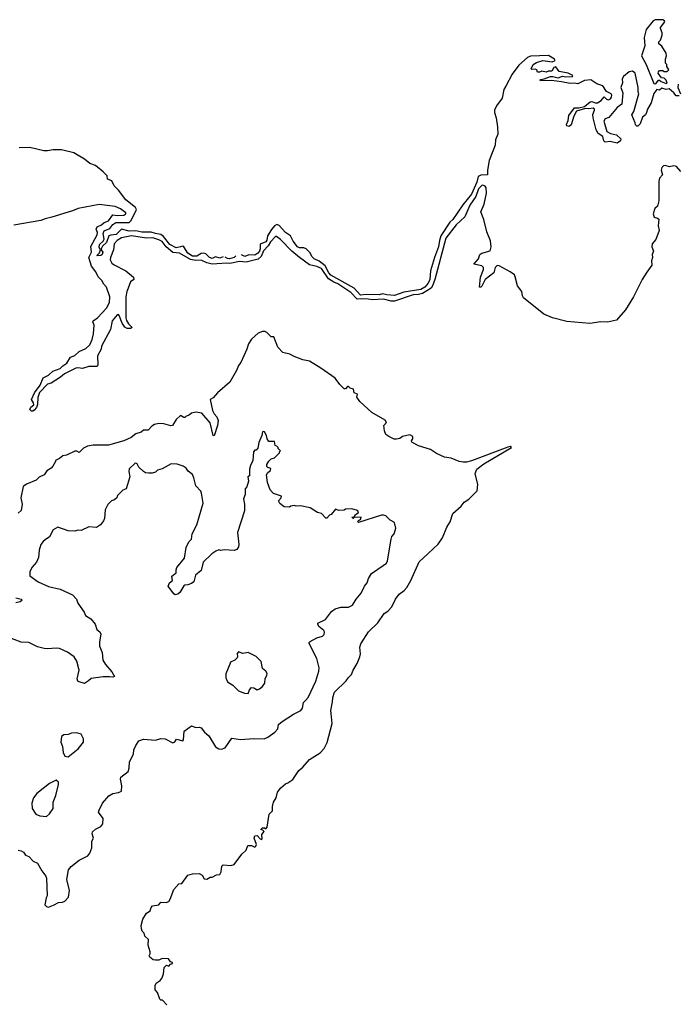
# Model space of a CAD drawing. Extents: x 1966327 to 2147849, y 395140 to 552178.
# Tile 263 of 316: x 2054601 to 2060636, y 541812 to 550836. Entities that reach past the tile are written whole.
import ezdxf

# ---------------------------------------------------------------- set-up
doc = ezdxf.new("R2010")
doc.units = 0

msp = doc.modelspace()

# ---------------------------------------------------------------- linework, layer by layer
at = {"layer": '0CON20XD'}
for points in [[(2060431.2, 550248.8), (2060455, 550280), (2060465, 550280), (2060478.3, 550268.3), (2060525, 550250), (2060532.5, 550255), (2060525, 550280), (2060505, 550300), (2060481.7, 550301.7), (2060452.5, 550345), (2060453.3, 550356.7), (2060465, 550370), (2060495, 550370), (2060505, 550360), (2060535, 550360), (2060550, 550375), (2060530, 550405), (2060530, 550425), (2060518.3, 550438.3), (2060517.5, 550475), (2060527.5, 550505), (2060525, 550530), (2060485, 550592.5), (2060457.5, 550615), (2060458.3, 550631.7), (2060471.7, 550648.3), (2060487.5, 550695), (2060486.7, 550715), (2060471.2, 550755), (2060473.8, 550765), (2060513.3, 550815), (2060510, 550825), (2060492.7, 550832.7), (2060424.5, 550835.5), (2060405, 550823.8), (2060341.8, 550745), (2060322.7, 550672.7), (2060327.8, 550595), (2060299.4, 550505), (2060342, 550425), (2060411.7, 550251.7), (2060431.2, 550248.8)], [(2060645, 550137.5), (2060615, 550137.5), (2060595.9, 550165.9), (2060551.7, 550201.7), (2060525, 550196.7), (2060485, 550207.5), (2060465, 550190), (2060440, 550195), (2060412.3, 550157.7), (2060387.3, 550072.7), (2060353, 550017), (2060343.3, 549985), (2060335.9, 549964.1), (2060307, 549943), (2060285, 549880), (2060265, 549860), (2060255, 549860), (2060243, 549873), (2060241.7, 549891.7), (2060210, 549965), (2060227.5, 549995), (2060273.8, 550155), (2060266.7, 550175), (2060267, 550213), (2060240, 550345), (2060215, 550362.5), (2060185, 550357.3), (2060134.1, 550315.9), (2060120.7, 550295), (2060123.5, 550256.5), (2060110.6, 550215), (2060128.6, 550165), (2060117.3, 550062.7), (2060075, 550029.6), (2060000, 549940), (2059965, 549925.4), (2059954.7, 549905), (2059982.3, 549812.3), (2060015, 549793.3), (2060070.7, 549780.7), (2060110, 549745), (2060107.5, 549725), (2060075, 549703.3), (2060011.7, 549718.3), (2059965, 549712.9), (2059952.5, 549725), (2059944.2, 549765), (2059902.6, 549792.6), (2059884.7, 549824.7), (2059854.2, 549935), (2059853.4, 549966.6), (2059867.5, 550005), (2059867.1, 550015), (2059855, 550024.3), (2059815, 550019.1), (2059785, 550022.5), (2059702.1, 549997.9), (2059678.9, 549951.1), (2059655, 549872.5), (2059635, 549857.5), (2059615, 549862.5), (2059612.5, 549875), (2059627, 549913), (2059633.6, 549956.4), (2059683.6, 550026.4), (2059725, 550026.5), (2059775, 550039.2), (2059828.6, 550081.4), (2059843.6, 550086.4), (2059875, 550074.5), (2059895.5, 550074.5), (2059927.5, 550095), (2059955, 550130), (2059977, 550107), (2059995, 550101.2), (2060015, 550111.4), (2060025, 550124.2), (2060027.1, 550145), (2060021.9, 550155), (2059976.6, 550176.6), (2059945, 550230), (2059888.5, 550248.5), (2059835, 550285.2), (2059775, 550279.6), (2059715, 550247.3), (2059685, 550253.2), (2059645, 550251.2), (2059565.5, 550264.5), (2059475, 550278.8), (2059372.5, 550275), (2059370, 550285), (2059375, 550287.5), (2059407, 550293), (2059465, 550316.2), (2059485, 550316.2), (2059535, 550301.2), (2059575, 550318.8), (2059605, 550312.2), (2059667.5, 550315), (2059670, 550325), (2059626, 550345), (2059545, 550360), (2059515, 550402.5), (2059494.1, 550395.9), (2059476.1, 550363.9), (2059445, 550363.3), (2059425, 550353.3), (2059385, 550362.5), (2059365, 550353.8), (2059345, 550353.8), (2059340, 550375), (2059325, 550381.2), (2059295, 550378.8), (2059286.7, 550385), (2059305, 550424.2), (2059335, 550444.4), (2059395, 550460), (2059479.3, 550450.7), (2059508.3, 550461.7), (2059500, 550475), (2059445, 550506.8), (2059281.2, 550501.2), (2059255, 550490), (2059175, 550417.5), (2059115, 550336.7), (2059055, 550226.5), (2059038.1, 550195), (2059023.1, 550115), (2058971.3, 550045), (2058950.4, 550005), (2058950.3, 549985), (2058968, 549935), (2058980.6, 549855), (2058981.8, 549785), (2058961, 549735), (2058956.3, 549685), (2058902.6, 549545), (2058887.4, 549455), (2058887.5, 549415), (2058825, 549409.7), (2058802.5, 549397.5), (2058791, 549345), (2058740.1, 549235), (2058661.2, 549138.8), (2058568.3, 549005), (2058541.6, 548978.4), (2058460.7, 548855), (2058446.8, 548813.2), (2058439.1, 548755), (2058400.3, 548655), (2058366.4, 548535), (2058357.8, 548455), (2058345, 548421.4), (2058313.2, 548385), (2058276.7, 548363.3), (2058120.9, 548339.1), (2058035, 548307.8), (2057965, 548312.6), (2057925, 548323), (2057893.6, 548313.6), (2057775, 548317.3), (2057725, 548309.5), (2057664.5, 548374.5), (2057452.3, 548495), (2057434.9, 548515), (2057399.1, 548579.1), (2057344, 548624), (2057297.8, 548645), (2057281.8, 548661.8), (2057260.9, 548700.9), (2057225, 548735.4), (2057204.8, 548744.8), (2057165, 548744.6), (2057145, 548754.3), (2057107.2, 548805), (2057081.9, 548855), (2057035, 548886), (2056979.1, 548949.1), (2056958.5, 548958.5), (2056935, 548945.2), (2056907.9, 548912.1), (2056871.6, 548855), (2056863.9, 548815), (2056855, 548799.6), (2056805, 548779.5), (2056805.3, 548735), (2056797.1, 548715), (2056782.1, 548695), (2056755, 548678.6), (2056699.3, 548680.7), (2056665, 548663.8), (2056631.9, 548681.3)], [(2060636, 550245), (2060632, 550215), (2060656, 550155)], [(2056466.4, 548662.4), (2056435, 548649.6), (2056395, 548660.7), (2056365, 548646.4), (2056339.6, 548655), (2056305, 548688.2), (2056285, 548697.3), (2056265, 548691.7), (2056225, 548667.1), (2056185, 548668.3), (2056140.6, 548695), (2056104.2, 548754.2), (2056095, 548758.6), (2056075.6, 548754.4), (2056035, 548744.7), (2055975.7, 548775), (2055919.9, 548849.9), (2055895, 548867.7), (2055845, 548875.1), (2055805, 548889.5), (2055721.2, 548888.8), (2055665, 548901.6), (2055605, 548898.4), (2055535, 548914.8), (2055485, 548865.8), (2055435, 548860.7), (2055416.8, 548853.2), (2055397.3, 548795), (2055360.5, 548759.5), (2055347.9, 548735), (2055347.5, 548725), (2055361.2, 548705), (2055355, 548683.3), (2055345, 548673.1), (2055310.8, 548670.8), (2055307.1, 548675), (2055331.1, 548698.9), (2055342, 548725), (2055328.9, 548748.9), (2055332.2, 548775), (2055364.5, 548805.5), (2055374, 548825), (2055366.1, 548875), (2055375, 548900.5), (2055427.8, 548922.2), (2055455, 548959), (2055482.7, 548977.3), (2055605, 548976.4), (2055623.3, 548996.7), (2055671.6, 549095), (2055661.1, 549115), (2055573.5, 549183.5), (2055505, 549272.7), (2055465, 549313.5), (2055445, 549358.5), (2055404.7, 549374.8), (2055403.6, 549405), (2055365, 549442.4), (2055295, 549498.3), (2055245, 549517.4), (2055196.1, 549556.1), (2055096.1, 549616.1), (2054983.3, 549643.3), (2054906.2, 549643.8), (2054855, 549633), (2054823.4, 549633.4), (2054695, 549665.4), (2054595, 549662.2)], [(2060660, 549445), (2060619.3, 549489.3), (2060595, 549496.7), (2060555, 549487.5), (2060515, 549500), (2060500, 549495), (2060485, 549480), (2060477.5, 549455), (2060490, 549415), (2060465, 549382.5), (2060456.1, 549353.9), (2060458.8, 549175), (2060444.2, 549125.8), (2060420, 549105), (2060406, 549055), (2060415, 549026.7), (2060445, 549017.5), (2060456.4, 549006.4), (2060450.8, 548945), (2060460.7, 548905), (2060429, 548821), (2060395, 548780), (2060394.1, 548755), (2060407.7, 548715), (2060397.8, 548685), (2060400.6, 548655), (2060390, 548625), (2060394.7, 548585), (2060348.8, 548521.2), (2060305.2, 548454.8), (2060224.2, 548295.8), (2060152.8, 548175), (2060068.8, 548081.2), (2059986.8, 548063.2), (2059925, 548066.7), (2059825, 548050.6), (2059615, 548069.2), (2059483.9, 548103.9), (2059405, 548137.3), (2059218.1, 548285), (2059208.5, 548305), (2059202.5, 548345), (2059161.5, 548395), (2059142.4, 548477.6)], [(2059142.4, 548477.6), (2059135, 548496.5), (2059095.7, 548525.7), (2058995, 548581.2), (2058975, 548582.4), (2058958.3, 548565), (2058945, 548515.4), (2058865.8, 548454.2), (2058835, 548394.6), (2058825, 548383.5), (2058813.4, 548383.4), (2058822.5, 548475), (2058851.2, 548545), (2058851.1, 548565), (2058835, 548578.5), (2058762.5, 548595), (2058805, 548643.8), (2058817.5, 548682.5), (2058835, 548694.3), (2058911.7, 548718.3), (2058920.7, 548755), (2058915, 548807.5), (2058879.9, 548889.9), (2058855, 549004.2), (2058826.9, 549075), (2058857.3, 549145), (2058876.9, 549245), (2058875, 549293.3), (2058865, 549310), (2058845, 549319.1), (2058835, 549316.6), (2058803.9, 549286.1), (2058781.3, 549215), (2058725.5, 549135), (2058679.9, 549030.1), (2058601.3, 548955), (2058505, 548833.3), (2058406.2, 548455), (2058383.8, 548395), (2058369.8, 548375), (2058292.7, 548327.3), (2058255, 548316.9), (2058205, 548312.9), (2058035, 548256), (2058005, 548256.3), (2057935, 548274.6), (2057835, 548267.3), (2057793.1, 548273.1), (2057735, 548277.4), (2057692.8, 548272.8), (2057635, 548335.9), (2057516.5, 548415), (2057479.2, 548429.3), (2057431.2, 548461.2), (2057365, 548556.3), (2057325, 548575.1), (2057255, 548590.3), (2057165, 548656.4), (2057094.8, 548715), (2056990.8, 548820.8), (2056955, 548849.4), (2056945, 548847.2), (2056900.1, 548799.9), (2056878.2, 548761.8), (2056835, 548717.8), (2056813.6, 548665), (2056785, 548640.1), (2056675, 548612.2), (2056615, 548618), (2056525, 548600), (2056494.6, 548605.4), (2056365, 548596.5), (2056315, 548608.2), (2056265, 548631.5), (2056215, 548629.5), (2056167.4, 548637.4), (2056065, 548695.8), (2056005, 548701.3), (2055943.6, 548753.6), (2055905, 548803.9), (2055875, 548819.4), (2055820.8, 548835), (2055762.4, 548832.4), (2055625, 548853.6), (2055535, 548835.9), (2055495, 548810.9), (2055465, 548782), (2055459.4, 548725), (2055431.8, 548655), (2055430.5, 548635), (2055444.4, 548605), (2055465, 548587.8), (2055572.9, 548532.9), (2055643.1, 548475), (2055645.6, 548455), (2055616, 548434), (2055593.9, 548375), (2055581.2, 548345), (2055573.3, 548295), (2055573.5, 548103.5), (2055580.1, 548080.1), (2055599.3, 548049.3), (2055632.5, 548015), (2055615, 548006.7), (2055585, 548006.7), (2055565, 548018.8), (2055540.4, 548055), (2055513.3, 548123.3), (2055505, 548134.3), (2055495, 548130), (2055447.8, 548075), (2055433.6, 547996.4), (2055350, 547845), (2055346.5, 547815), (2055312.3, 547755), (2055316.9, 547673.1), (2055312, 547658), (2055235, 547656.7), (2055175, 547637.9), (2055135, 547645.4), (2055115, 547642.3), (2055011.3, 547588.7), (2054975, 547558.2), (2054890.6, 547505), (2054855.8, 547494.2), (2054782.3, 547417.7), (2054765.5, 547374.5), (2054765, 547310), (2054755, 547280), (2054733, 547257), (2054721.7, 547248.3), (2054708.3, 547248.3), (2054693.6, 547263.6), (2054702.5, 547285), (2054730, 547305), (2054726.7, 547325), (2054708.8, 547355), (2054735, 547415.8), (2054789.5, 547485), (2054815.7, 547554.3), (2054865, 547576.5), (2054905, 547614.6), (2054972.4, 547637.6), (2054995, 547663.6), (2055032.7, 547687.3), (2055065, 547741.5), (2055105, 547757.5), (2055145.6, 547795), (2055207.5, 547822.5), (2055243.4, 547855), (2055265.3, 547905), (2055278, 547955), (2055281.8, 548035), (2055271.9, 548065), (2055275.5, 548074.5), (2055315, 548102.7), (2055395, 548191.5), (2055423, 548245), (2055425.9, 548295), (2055397.3, 548385), (2055370.9, 548410.9), (2055352.9, 548445), (2055319.1, 548479.1), (2055297.4, 548525), (2055257.3, 548577.3), (2055234.8, 548655), (2055258.4, 548705), (2055254.1, 548755.9), (2055311.8, 548865), (2055313.3, 548885), (2055301.6, 548915), (2055311.4, 548938.6), (2055350, 548955), (2055374.2, 548975.8), (2055415, 548990.8), (2055455, 549047.6), (2055495, 549041.9), (2055555, 549044.7), (2055572.9, 549055), (2055572.2, 549065), (2055525, 549102.4), (2055477.1, 549125), (2055328.3, 549141.7), (2055137.5, 549105), (2055085, 549082.5), (2054894.5, 549024.5), (2054835, 549011.2), (2054795, 548994.6), (2054548.5, 548951.5)], [(2056581.5, 548671.4), (2056565, 548655.3), (2056522, 548645), (2056505, 548646), (2056483.4, 548660.3)], [(2055948.3, 541808.3), (2055908.3, 541848.3), (2055895, 541850), (2055885, 541860), (2055865, 541920), (2055843, 541943), (2055843, 541983), (2055850, 542005), (2055889.3, 542030.7), (2055907.5, 542055), (2055919.3, 542090.7), (2055925, 542150), (2055945, 542170), (2055968.3, 542161.7), (2055981.7, 542178.3), (2056000, 542185), (2056000, 542195), (2055981.7, 542201.7), (2055965, 542230), (2055905, 542232.5), (2055875, 542217.5), (2055845, 542217.5), (2055825, 542220), (2055792.5, 542245), (2055787.5, 542255), (2055797, 542273), (2055797, 542293), (2055777.5, 542355), (2055782.5, 542405), (2055746.4, 542436.4), (2055740, 542465), (2055723.3, 542483.3), (2055716.7, 542505), (2055713.3, 542535), (2055729.3, 542590.7), (2055763.6, 542646.4), (2055795, 542670), (2055805, 542700), (2055817, 542713), (2055875, 542722.5), (2055893, 542747), (2055943.9, 542746.1), (2055965.9, 542754.1), (2055980, 542775), (2056012.5, 542865), (2056060, 542915), (2056085, 542920), (2056142.5, 542995), (2056185, 543006.2), (2056245, 543010), (2056272.5, 542995), (2056291.7, 542961.7), (2056315, 542960), (2056345, 542977.5), (2056365, 542977.5), (2056405, 542997.5), (2056435, 543000), (2056447.5, 543025), (2056453.6, 543076.4), (2056465, 543090), (2056535, 543083.3), (2056566.4, 543093.6), (2056635, 543187.5), (2056677.5, 543225), (2056691.7, 543268.3), (2056726.4, 543266.4), (2056755, 543252.5), (2056765, 543260), (2056770, 543275), (2056750, 543335), (2056754, 543356), (2056778, 543358), (2056805, 543327.5), (2056815, 543322.5), (2056822.5, 543327.5), (2056820.7, 543369.3), (2056840, 543395), (2056828.3, 543408.3), (2056810, 543415), (2056825, 543430), (2056845, 543430), (2056855, 543420), (2056867.5, 543435), (2056887.5, 543555), (2056916.2, 543585), (2056916.4, 543623.6), (2056926.2, 543665), (2056950, 543705), (2056963.9, 543756.1), (2056992.5, 543795), (2057035, 543833.3), (2057058.3, 543841.7), (2057105, 543873.3), (2057158.8, 543955), (2057194.5, 543985.5), (2057256.2, 544055), (2057354.3, 544115.7), (2057391.2, 544155), (2057418.8, 544211.2), (2057463.3, 544385), (2057456, 544476), (2057452.5, 544505), (2057467.5, 544582.5), (2057469.4, 544625), (2057485, 544673.3), (2057592, 544775), (2057613.2, 544806.8), (2057642, 544835), (2057655.8, 544875), (2057692.9, 544935), (2057717.1, 544995), (2057723.1, 545025), (2057718.8, 545085), (2057726.7, 545115), (2057797.5, 545225), (2057881.3, 545308.7), (2057942, 545395), (2057975, 545413.8), (2058010.8, 545455), (2058045.9, 545524.1), (2058079.5, 545570.5), (2058125, 545603.8), (2058148.9, 545631.1), (2058185.6, 545695), (2058262.7, 545867.3), (2058345, 545943.8), (2058435, 546030), (2058474.4, 546085.6), (2058514.3, 546185), (2058545.7, 546235), (2058571.2, 546308.8), (2058645, 546376), (2058675, 546414), (2058717.4, 546442.6), (2058793.6, 546516.4), (2058798.8, 546575), (2058773.8, 546675), (2058789.2, 546715), (2058854.8, 546765.2), (2059106.7, 546915), (2059095, 546923.3), (2059075, 546918.1), (2058742.2, 546792.2), (2058695, 546780), (2058665, 546779.6), (2058627, 546787), (2058555, 546816), (2058492.5, 546825), (2058418.8, 546858.8), (2058365, 546898), (2058255, 546930), (2058195, 546962.5), (2058192.5, 546975), (2058203.3, 546995), (2058202.5, 547015), (2058175, 547031.2), (2058110, 547015), (2058083.9, 546996.1), (2058055, 546990), (2058032.7, 546992.7), (2057982.5, 547015), (2057956.7, 547035), (2057945, 547067.5), (2057938.6, 547115), (2057962.5, 547145), (2057948.8, 547165), (2057828.8, 547235), (2057716.7, 547335), (2057690, 547375), (2057697.5, 547405), (2057666.7, 547416.7), (2057659.3, 547449.3), (2057628.8, 547458.8), (2057615, 547472.5), (2057605, 547472.5), (2057585, 547452.5), (2057573.9, 547453.9), (2057535, 547493.3), (2057491.7, 547551.7), (2057360.5, 547640.5), (2057257.5, 547705), (2057195, 547718.8), (2057115, 547748), (2057075, 547770.8), (2057013.3, 547785), (2056966, 547835), (2056928.3, 547928.3), (2056905, 547930), (2056865, 547967.5), (2056846.4, 547976.4), (2056825, 547976.7), (2056785, 547962.5), (2056725, 547907.5), (2056696.2, 547865), (2056681.2, 547815), (2056626.2, 547695), (2056605, 547667.5), (2056588.3, 547621.7), (2056525, 547513.3), (2056414.1, 547415.9), (2056375, 547370), (2056346.7, 547353.3), (2056366.2, 547255), (2056381.9, 547221.9), (2056407.7, 547195), (2056418, 547162), (2056414.5, 547115), (2056383, 547023), (2056374.2, 547025), (2056345, 547142), (2056268.3, 547228.3), (2056215, 547237.5), (2056175, 547230), (2056157, 547213), (2056121.7, 547198.3), (2056115, 547190), (2056105, 547190), (2056075, 547207.5), (2056035, 547170), (2056000, 547115), (2055985, 547112.5), (2055923, 547133), (2055875, 547133.3), (2055835, 547126.2), (2055810.5, 547109.5), (2055777.7, 547072.3), (2055735, 547073.8), (2055713.3, 547055), (2055665, 547040), (2055622, 547005), (2055555, 546974.5), (2055415, 546936.7), (2055275, 546936.2), (2055221.7, 546928.3), (2055185, 546910), (2055145, 546867.5), (2055125, 546880), (2055105, 546882.5), (2055030, 546845), (2054995, 546837.5), (2054965, 546812.5), (2054930, 546795), (2054930, 546785), (2054905, 546742.5), (2054890, 546725), (2054850.3, 546699.7), (2054825.5, 546664.5), (2054778.3, 546641.7), (2054753.2, 546616.8), (2054661.7, 546578.3), (2054633.9, 546556.1), (2054611.2, 546455), (2054622, 546395), (2054613.6, 546336.4), (2054585.9, 546314.1)], [(2054865, 542703.3), (2054910.7, 542719.3), (2054955, 542746.2), (2054993, 542747), (2055015, 542757.5), (2055046.7, 542795), (2055056.2, 542855), (2055033.8, 542955), (2055046.7, 543045), (2055073.3, 543075), (2055145, 543134), (2055225, 543173.8), (2055244.2, 543195.8), (2055260.8, 543245), (2055262.5, 543307.5), (2055276.7, 543335), (2055264, 543375), (2055268.3, 543391.7), (2055295, 543416.7), (2055345, 543440), (2055363.3, 543465), (2055366.2, 543515), (2055324.1, 543574.1), (2055328.3, 543591.7), (2055360, 543655), (2055417.1, 543722.9), (2055455, 543743.8), (2055505, 543752), (2055533.6, 543766.4), (2055536.2, 543815), (2055523.8, 543875), (2055528.8, 543895), (2055593.6, 543946.4), (2055603.3, 543975), (2055606.2, 544035), (2055643.8, 544105), (2055646.7, 544145), (2055663.8, 544185), (2055692.5, 544225), (2055735, 544243.3), (2055845, 544233.8), (2055895, 544248.8), (2055935, 544244), (2056005, 544207.5), (2056023, 544217), (2056037, 544243), (2056095, 544227.5), (2056103, 544237), (2056107.5, 544315), (2056175, 544362.5), (2056215, 544347.5), (2056245, 544352.5), (2056262.5, 544345), (2056293.3, 544305), (2056335, 544273.3), (2056395, 544172.5), (2056425, 544153.3), (2056449.3, 544150.7), (2056485, 544163.3), (2056545, 544250), (2056625, 544237.5), (2056745, 544247.5), (2056840, 544245), (2056875, 544258.8), (2056940, 544305), (2056966, 544335), (2056972, 544375), (2057004.4, 544405), (2057109.3, 544470.7), (2057176.2, 544503.8), (2057192.9, 544525), (2057202.8, 544577.2), (2057218.8, 544595), (2057243.8, 544625), (2057315, 544773.3), (2057343.1, 544865), (2057344.4, 544895), (2057322.3, 544982.3), (2057251.4, 545125), (2057261.8, 545138.2), (2057325, 545172), (2057375.7, 545184.3), (2057389.5, 545200.5), (2057393.8, 545225), (2057388.3, 545238.3), (2057342.9, 545275), (2057332.2, 545295), (2057333.8, 545306.2), (2057401.7, 545338.3), (2057457.9, 545412.1), (2057493, 545437), (2057545, 545452.2), (2057615, 545450.8), (2057651.4, 545468.6), (2057685, 545526.2), (2057731.1, 545578.9), (2057759.2, 545645), (2057785.8, 545675), (2057797.1, 545715), (2057825, 545758.8), (2057932.5, 545832.5), (2057961.2, 545855), (2057970.8, 545875), (2058003.9, 546076.1), (2058011.7, 546098.3), (2058033.3, 546125), (2058046.7, 546175), (2058036.4, 546226.4), (2057995, 546247.5), (2057955, 546287.5), (2057935.9, 546295.9), (2057915, 546295.7), (2057706.2, 546226.2), (2057698.8, 546235), (2057704.3, 546245.7), (2057722.5, 546255), (2057730, 546275), (2057667, 546273), (2057655, 546264.2), (2057643.3, 546275), (2057665, 546280), (2057678, 546302), (2057702.5, 546315), (2057706.7, 546326.7), (2057697, 546337), (2057645, 546352.5), (2057585, 546350), (2057575, 546340), (2057525, 546337.5), (2057495, 546350), (2057455, 546300), (2057440, 546295), (2057415, 546267.5), (2057405, 546267.5), (2057365, 546310), (2057328.3, 546318.3), (2057261.7, 546361.7), (2057175, 546380), (2057135, 546377.5), (2057115, 546382.5), (2057085, 546377.5), (2057071.7, 546368.3), (2057025, 546370), (2056985, 546402.5), (2056972.5, 546425), (2056997.5, 546455), (2056999.3, 546469.3), (2056925, 546492.5), (2056896.1, 546526.1), (2056871.2, 546595), (2056863.3, 546665), (2056873.6, 546686.4), (2056900, 546705), (2056901.7, 546721.7), (2056875, 546730), (2056865, 546740), (2056865, 546760), (2056885, 546790), (2056905, 546810), (2056935, 546820), (2056980, 546865), (2056980, 546875), (2056990, 546885), (2056970, 546905), (2056970, 546915), (2056958.3, 546928.3), (2056941.7, 546931.7), (2056935, 546970), (2056885, 546970), (2056867.5, 546995), (2056861.2, 547025), (2056845, 547057.5), (2056835, 547062.5), (2056825, 547057.5), (2056818.8, 547025), (2056790.7, 546959.3), (2056781.7, 546908.3), (2056768.3, 546891.7), (2056755, 546890), (2056743.6, 546876.4), (2056736.7, 546795), (2056715, 546750), (2056706.7, 546715), (2056707.5, 546655), (2056690, 546645), (2056697.5, 546605), (2056682.5, 546555), (2056667.5, 546535), (2056666.7, 546485), (2056652, 546445), (2056661.2, 546395), (2056661.2, 546335), (2056597.1, 546135), (2056608.6, 546025), (2056605, 546003.3), (2056589.3, 545980.7), (2056565, 545970.6), (2056475, 545976.2), (2056445, 545971.2), (2056425, 545976.7), (2056397.5, 545965), (2056360.5, 545939.5), (2056283.3, 545865), (2056262.7, 545787.3), (2056212.5, 545745), (2056195, 545682.5), (2056175, 545667.5), (2056142.5, 545655), (2056115, 545654), (2056105, 545648), (2056066.7, 545585), (2056048.8, 545571.2), (2056025, 545563.3), (2056012.3, 545572.3), (2055961.2, 545645), (2055975, 545673.3), (2056000, 545695), (2055993.8, 545735), (2056036, 545765), (2056033.8, 545795), (2056042, 545815), (2056109.7, 545900.3), (2056125, 545997.5), (2056150.9, 546049.1), (2056175.7, 546075), (2056181.2, 546125), (2056223.2, 546206.8), (2056281.2, 546405), (2056268, 546495), (2056259.2, 546515), (2056214.7, 546564.7), (2056196.7, 546636.7), (2056185, 546666.7), (2056145, 546696.7), (2056126.8, 546726.8), (2056097.5, 546745), (2056045, 546761.2), (2055990, 546765), (2055905, 546720), (2055865, 546706.2), (2055845, 546690), (2055815, 546680), (2055785, 546678.8), (2055755, 546683.3), (2055735.9, 546695.9), (2055693.6, 546733.6), (2055677.5, 546765), (2055665, 546770), (2055655, 546766.7), (2055605, 546720), (2055601.2, 546695), (2055608.8, 546645), (2055577.5, 546535), (2055545, 546523.3), (2055497.5, 546475), (2055490, 546455), (2055470, 546435), (2055442.7, 546427.3), (2055407, 546393), (2055382.5, 546345), (2055377, 546263), (2055368.6, 546241.4), (2055340, 546205), (2055305, 546182.9), (2055235, 546189.1), (2055165, 546153.8), (2055135, 546156.2), (2055105, 546147.5), (2055045, 546152), (2054950, 546185), (2054908.3, 546161.7), (2054873, 546097), (2054832.9, 546067.1), (2054815.6, 546054.4), (2054794, 546025), (2054780.6, 545975), (2054773.3, 545906.7), (2054755.6, 545864.4), (2054712, 545815), (2054694, 545775), (2054695, 545737.5), (2054770, 545685), (2054865, 545642), (2054972.5, 545615), (2055086, 545566), (2055121.9, 545525), (2055135, 545486.7), (2055190.8, 545405), (2055203.8, 545373.8), (2055253.3, 545345), (2055291.2, 545295), (2055306.4, 545246.4), (2055335, 545226), (2055345.7, 545205), (2055333, 545133), (2055332.5, 545095), (2055357.5, 545035), (2055363.3, 544965), (2055388, 544925), (2055445, 544858.8), (2055470, 544815), (2055455, 544808.8), (2055424.4, 544814.4), (2055365, 544813.3), (2055255, 544797.5), (2055232.5, 544775), (2055195, 544753.3), (2055145, 544766.2), (2055134.5, 544774.5), (2055128.6, 544795), (2055146.7, 544875), (2055125.8, 544955.8), (2055100, 544995), (2055039.7, 545039.7), (2054965, 545072), (2054935, 545076), (2054855, 545068.6), (2054825, 545071.4), (2054765, 545088.8), (2054685, 545128), (2054615, 545130), (2054525, 545163.3)], [(2054565, 545538.5), (2054613.8, 545525), (2054623.8, 545515), (2054605, 545501.4), (2054565, 545492.5)], [(2056695, 544660.8), (2056705.4, 544695), (2056725, 544713.8), (2056745, 544713.2), (2056776.6, 544693.4), (2056798.1, 544701.9), (2056826.9, 544725), (2056845.6, 544755), (2056850.8, 544799.2), (2056866.7, 544825), (2056867.5, 544845), (2056856.4, 544866.4), (2056825, 544890), (2056812.5, 544955), (2056768.3, 544998.3), (2056695, 545037.5), (2056645, 545027.5), (2056605, 545042.5), (2056593.6, 545026.4), (2056597.5, 544995), (2056593, 544987), (2056573, 544967), (2056533.6, 544946.4), (2056525, 544930), (2056490.7, 544839.3), (2056490, 544805), (2056505, 544767.5), (2056555, 544736.7), (2056606.7, 544685), (2056662.1, 544662.1), (2056695, 544660.8)], [(2055045, 544080), (2055136.7, 544153.3), (2055185.7, 544215), (2055186.7, 544245), (2055165, 544286.7), (2055125, 544298.8), (2055075, 544297.5), (2055046.4, 544283.6), (2055005, 544280), (2054982.5, 544265), (2054976.7, 544215), (2054993.3, 544175), (2054998.3, 544118.3), (2055015, 544087.5), (2055045, 544080)], [(2054845, 543532.5), (2054875, 543556.7), (2054906.2, 543605), (2054908.8, 543665), (2054931.2, 543725), (2054957.5, 543825), (2054957, 543847), (2054936.2, 543866.2), (2054873.6, 543836.4), (2054756.7, 543745), (2054726.2, 543705), (2054712, 543655), (2054716.2, 543605), (2054750, 543555), (2054785, 543538), (2054845, 543532.5)], [(2054587, 543223), (2054615, 543218.8), (2054635.7, 543205.7), (2054655, 543180), (2054685, 543166.7), (2054725, 543122.5), (2054762.5, 543105), (2054802.5, 543035), (2054840, 542985), (2054846.4, 542966.4), (2054852.5, 542805), (2054843.6, 542786.4), (2054832.5, 542725), (2054845, 542707.5), (2054865, 542703.3)]]:
    msp.add_lwpolyline(points, dxfattribs=at)

doc.saveas('drawing.dxf')
